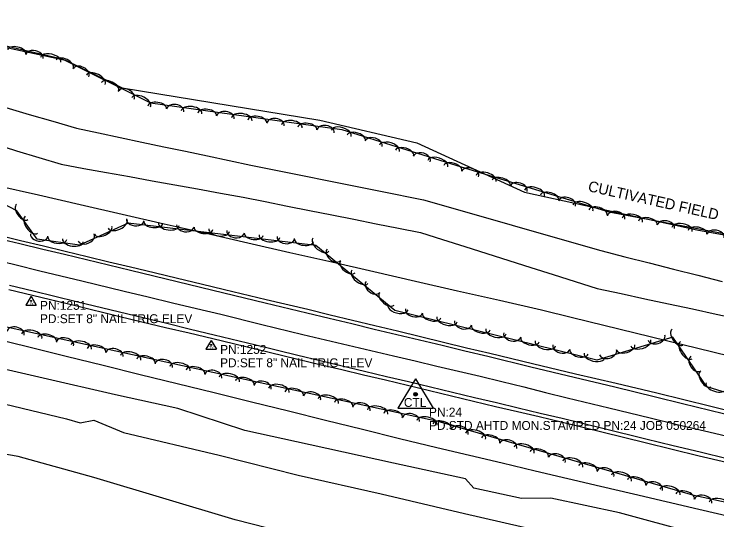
# Model space of a CAD drawing. Extents: x 1441650 to 1491889, y 345904 to 358319.
# Drawn here: x 1471567.1 to 1471962.1, y 348377.5 to 348661.9 of the extents above; entities that cross this region are included whole.
import ezdxf

# ---------------------------------------------------------------- set-up
doc = ezdxf.new("R2010")
doc.units = 0
for name, color, linetype in [('S_DITCHLINE', 7, 'Continuous'), ('S_EDGE_PAVEMENT', 7, 'Continuous'), ('S_MISC_BOUNDARY', 7, 'Continuous'), ('S_MISC_BOUNDARY_ANNOT', 7, 'Continuous'), ('S_PAVEMENT_CROWN', 7, 'Continuous'), ('S_PRIMARY_CTL', 7, 'Continuous'), ('S_PRIMARY_CTL_ANNOT', 7, 'Continuous'), ('S_SECONDARY_CTL', 7, 'Continuous'), ('S_SECONDARY_CTL_ANNOT', 7, 'Continuous'), ('S_SHOULDER', 7, 'Continuous'), ('S_STREAM', 7, 'Continuous'), ('S_TRAILS', 7, 'Continuous'), ('S_TREE', 7, 'Continuous')]:
    doc.layers.add(name, color=color, linetype=linetype)

msp = doc.modelspace()

# ---------------------------------------------------------------- linework, layer by layer
at = {"layer": 'S_DITCHLINE'}
for points in [[(1471562.39, 348609.41), (1471575.66, 348605.5), (1471588.93, 348601.6), (1471602.2, 348597.69), (1471614.45, 348595.11), (1471626.71, 348592.52), (1471638.96, 348589.93), (1471651.22, 348587.34), (1471663.47, 348584.76), (1471675.73, 348582.17), (1471687.98, 348579.58), (1471700.24, 348576.99), (1471724.5, 348572.1), (1471748.76, 348567.21), (1471773.02, 348562.31), (1471797.28, 348557.42), (1471809.72, 348553.86), (1471822.15, 348550.3), (1471834.59, 348546.74), (1471847.03, 348543.18), (1471859.47, 348539.62), (1471871.91, 348536.07), (1471884.35, 348532.51), (1471896.79, 348528.95), (1471910.43, 348525.48), (1471924.07, 348522.01), (1471937.7, 348518.54), (1471951.34, 348515.08), (1471964.98, 348511.61)], [(1471556.01, 348588.92), (1471568.52, 348585.09), (1471581.04, 348581.26), (1471593.55, 348577.43), (1471606.33, 348575.12), (1471619.11, 348572.81), (1471631.9, 348570.5), (1471644.68, 348568.19), (1471657.46, 348565.88), (1471670.24, 348563.57), (1471683.03, 348561.26), (1471695.81, 348558.96), (1471708.27, 348556.47), (1471720.74, 348553.99), (1471733.2, 348551.5), (1471745.66, 348549.02), (1471758.13, 348546.53), (1471770.59, 348544.05), (1471783.06, 348541.57), (1471795.52, 348539.08), (1471807.93, 348535.16), (1471820.35, 348531.23), (1471832.76, 348527.3), (1471845.18, 348523.38), (1471857.59, 348519.45), (1471870, 348515.53), (1471882.42, 348511.6), (1471894.83, 348507.67), (1471908.21, 348504.79), (1471921.59, 348501.9), (1471934.97, 348499.01), (1471948.35, 348496.12), (1471961.73, 348493.23), (1471975.11, 348490.35)]]:
    msp.add_lwpolyline(points, dxfattribs=at)
at = {"layer": 'S_EDGE_PAVEMENT'}
for points in [[(1471557.31, 348535.97), (1471570.25, 348532.89), (1471583.18, 348529.82), (1471595.51, 348526.84), (1471607.83, 348523.86), (1471620.16, 348520.88), (1471632.49, 348517.89), (1471645.61, 348514.71), (1471658.73, 348511.52), (1471671.86, 348508.34), (1471684.98, 348505.15), (1471708.3, 348499.55), (1471731.63, 348493.96), (1471744.26, 348490.92), (1471756.89, 348487.88), (1471769.53, 348484.84), (1471782.16, 348481.81), (1471794.95, 348478.75), (1471807.74, 348475.7), (1471820.52, 348472.65), (1471833.31, 348469.59), (1471857.58, 348463.68), (1471881.84, 348457.78), (1471904.67, 348452.27), (1471927.5, 348446.76), (1471942.84, 348443.01), (1471958.19, 348439.26), (1471973.54, 348435.51)], [(1471564.56, 348509.47), (1471577.83, 348506.24), (1471602.09, 348500.36), (1471626.35, 348494.47), (1471639.62, 348491.26), (1471652.9, 348488.06), (1471666.18, 348484.85), (1471679.46, 348481.65), (1471703.05, 348475.92), (1471726.64, 348470.19), (1471739.1, 348467.21), (1471751.56, 348464.22), (1471764.02, 348461.24), (1471776.48, 348458.25), (1471788.83, 348455.3), (1471801.17, 348452.34), (1471813.52, 348449.39), (1471825.87, 348446.43), (1471838.18, 348443.49), (1471850.48, 348440.55), (1471862.79, 348437.62), (1471875.1, 348434.68), (1471898.65, 348428.88), (1471922.21, 348423.08), (1471937.46, 348419.41), (1471952.71, 348415.74), (1471967.96, 348412.07)]]:
    msp.add_lwpolyline(points, dxfattribs=at)
at = {"layer": 'S_MISC_BOUNDARY'}
msp.add_lwpolyline([(1471475.52, 348661.88), (1471596.07, 348636.03), (1471627.75, 348620.42), (1471738.86, 348602.3), (1471793.49, 348589.52), (1471854.04, 348561.81), (1471950.78, 348540.61), (1472086.48, 348515.91), (1472163.94, 348495.48), (1472191.15, 348487.15), (1472223.27, 348480.2), (1472233.74, 348498.39), (1472234.47, 348559.03), (1472230, 348608)], dxfattribs=at)
at = {"layer": 'S_PAVEMENT_CROWN'}
msp.add_lwpolyline([(1471554.92, 348524.06), (1471568.2, 348520.84), (1471581.48, 348517.63), (1471605.23, 348511.86), (1471628.98, 348506.1), (1471642.53, 348502.88), (1471656.09, 348499.66), (1471669.64, 348496.43), (1471683.2, 348493.21), (1471706.29, 348487.48), (1471729.37, 348481.74), (1471742.09, 348478.75), (1471754.81, 348475.76), (1471767.53, 348472.76), (1471780.25, 348469.77), (1471792.44, 348466.91), (1471804.62, 348464.05), (1471816.81, 348461.19), (1471828.99, 348458.33), (1471841.25, 348455.3), (1471853.51, 348452.27), (1471865.77, 348449.25), (1471878.03, 348446.22), (1471901.32, 348440.54), (1471924.62, 348434.86), (1471939.86, 348431.27), (1471955.09, 348427.67), (1471970.32, 348424.07)], dxfattribs=at)
at = {"layer": 'S_PRIMARY_CTL'}
for p, q in [((1471792.77, 348456.86), (1471782.74, 348440.35)), ((1471792.77, 348456.86), (1471802.59, 348440.35)), ((1471782.74, 348440.35), (1471802.59, 348440.35))]:
    msp.add_line(p, q, dxfattribs=at)
for radius in [1.04, 0.609, 0.344]:
    msp.add_circle((1471792.77, 348448.16), radius, dxfattribs=at)
at = {"layer": 'S_SECONDARY_CTL'}
for p, q in [((1471576.64, 348503.26), (1471573.63, 348498.3)), ((1471576.64, 348503.26), (1471579.59, 348498.3)), ((1471573.63, 348498.3), (1471579.59, 348498.3)), ((1471677.87, 348478.49), (1471674.86, 348473.54)), ((1471677.87, 348478.49), (1471680.81, 348473.54)), ((1471674.86, 348473.54), (1471680.81, 348473.54))]:
    msp.add_line(p, q, dxfattribs=at)
for centre, radius in [((1471576.64, 348500.65), 0.311), ((1471576.64, 348500.65), 0.183), ((1471576.64, 348500.65), 0.103), ((1471677.87, 348475.88), 0.311), ((1471677.87, 348475.88), 0.183), ((1471677.87, 348475.88), 0.103)]:
    msp.add_circle(centre, radius, dxfattribs=at)
at = {"layer": 'S_SHOULDER'}
for points in [[(1471557.75, 348537.77), (1471570.7, 348534.67), (1471583.65, 348531.57), (1471595.87, 348528.61), (1471608.09, 348525.65), (1471620.31, 348522.69), (1471632.53, 348519.73), (1471645.74, 348516.58), (1471658.96, 348513.42), (1471672.17, 348510.27), (1471685.39, 348507.11), (1471708.82, 348501.53), (1471732.25, 348495.96), (1471744.81, 348492.92), (1471757.38, 348489.88), (1471769.94, 348486.84), (1471782.5, 348483.8), (1471795.48, 348480.65), (1471808.45, 348477.5), (1471821.42, 348474.36), (1471834.39, 348471.21), (1471858.53, 348465.47), (1471882.68, 348459.73), (1471905.52, 348454.35), (1471928.36, 348448.97), (1471943.54, 348445.22), (1471958.72, 348441.46), (1471973.9, 348437.71)], [(1471564.1, 348507.14), (1471577.4, 348503.93), (1471601.56, 348498.02), (1471625.73, 348492.11), (1471638.98, 348488.96), (1471652.22, 348485.8), (1471665.46, 348482.65), (1471678.71, 348479.5), (1471702.69, 348473.67), (1471726.66, 348467.84), (1471738.95, 348464.95), (1471751.24, 348462.05), (1471763.53, 348459.16), (1471775.81, 348456.27), (1471788.2, 348453.27), (1471800.59, 348450.27), (1471812.99, 348447.27), (1471825.38, 348444.28), (1471837.68, 348441.39), (1471849.99, 348438.51), (1471862.29, 348435.63), (1471874.6, 348432.74), (1471898.15, 348426.9), (1471921.71, 348421.05), (1471936.97, 348417.35), (1471952.22, 348413.65), (1471967.48, 348409.94)]]:
    msp.add_lwpolyline(points, dxfattribs=at)
at = {"layer": 'S_STREAM'}
for points in [[(1472295.07, 348286.22), (1472281.68, 348287.6), (1472270.04, 348290.15), (1472261.56, 348292.01), (1472246.79, 348298.33), (1472218.31, 348304.72), (1472169.97, 348316.56), (1472125.26, 348328.24), (1472102.14, 348333.77), (1472075.34, 348341.46), (1472064.34, 348343.88), (1472039.46, 348349.33), (1471949.35, 348370.14), (1471907.43, 348381.53), (1471868.82, 348389.73), (1471852.23, 348389.54), (1471825.47, 348395.41), (1471820.72, 348400.61), (1471780.43, 348409.4), (1471733.43, 348419.71), (1471696.84, 348427.73), (1471659.16, 348440.13), (1471624.07, 348447.82), (1471542.54, 348466.59)], [(1471561.48, 348442.77), (1471596.59, 348434.37), (1471604.23, 348432.15), (1471611.86, 348433.71), (1471628.58, 348426.6), (1471682.27, 348414.01), (1471726.84, 348402.78), (1471773.47, 348392.3), (1471820.33, 348381.15), (1471863.57, 348371.26), (1471891.66, 348364.68), (1471942.93, 348352.37), (1471983.1, 348340.47), (1472024.67, 348329.87), (1472042.99, 348325.88), (1472066.84, 348322.35), (1472103.63, 348316.15), (1472144, 348307.3), (1472197.16, 348294.04), (1472249.23, 348282.4), (1472269.68, 348277.92), (1472297.92, 348272.01)]]:
    msp.add_lwpolyline(points, dxfattribs=at)
at = {"layer": 'S_TRAILS'}
msp.add_lwpolyline([(1472062.92, 348255.23), (1472056.04, 348268.8), (1472035.11, 348280.93), (1472001.86, 348292.14), (1471963.66, 348301.55), (1471920.12, 348308.54), (1471891.5, 348316.36), (1471830.74, 348337.47), (1471762.57, 348359.51), (1471691.38, 348377.68), (1471611.99, 348401.44), (1471569.39, 348413.13), (1471503.14, 348424.71), (1471348.55, 348459.48)], dxfattribs=at)
at = {"layer": 'S_TREE'}
for points in [[(1471491.11, 348660.48), (1471594.13, 348636.78), (1471643.82, 348612.02), (1471751.26, 348597.01), (1471818.39, 348575.93), (1471901.32, 348550.74), (1472006.87, 348530.89), (1472096.95, 348513.71), (1472171.89, 348496.1), (1472197.12, 348487.84)], [(1472528.19, 348331.65), (1472410.41, 348362.18), (1472334.28, 348382.23), (1472262.11, 348398.35), (1472181.98, 348396.12), (1472149.15, 348407.6), (1472131.22, 348413.02), (1472064.35, 348427.43), (1472021.14, 348432.96), (1471956.38, 348452.28), (1471937.33, 348480.28), (1471894.68, 348467.42), (1471781, 348495.31), (1471736.72, 348531.83), (1471631.28, 348544.3), (1471603.79, 348531.98), (1471580.06, 348535.42), (1471568.63, 348551.19), (1471553.54, 348559.18), (1471510.97, 348562.27), (1471471.1, 348573.64), (1471425.55, 348596.94), (1471398.84, 348604.14)], [(1471557.2, 348565.57), (1471580.75, 348560.19), (1471604.31, 348554.81), (1471627.87, 348549.43), (1471651.42, 348544.05), (1471674.98, 348538.67), (1471698.54, 348533.29), (1471722.09, 348527.91), (1471745.65, 348522.53), (1471769.21, 348517.15), (1471792.76, 348511.77), (1471816.32, 348506.4), (1471839.88, 348501.02), (1471863.43, 348495.64), (1471881.02, 348491.32), (1471898.6, 348486.99), (1471916.18, 348482.67), (1471933.76, 348478.35), (1471951.35, 348474.03), (1471968.93, 348469.7)], [(1471557.2, 348565.57), (1471580.75, 348560.19), (1471604.31, 348554.81), (1471627.87, 348549.43), (1471651.42, 348544.05), (1471674.98, 348538.67), (1471698.54, 348533.29), (1471722.09, 348527.91), (1471745.65, 348522.53), (1471769.21, 348517.15), (1471792.76, 348511.77), (1471816.32, 348506.39), (1471839.88, 348501.02), (1471863.43, 348495.64), (1471881.02, 348491.31), (1471898.6, 348486.99), (1471916.18, 348482.67), (1471933.76, 348478.35), (1471951.35, 348474.03), (1471968.93, 348469.7)], [(1471397.38, 348524.16), (1471543.07, 348490.44), (1471688.24, 348458.62), (1471805.19, 348432.98), (1471948.44, 348391.73), (1472079.77, 348362.98), (1472225.66, 348324.76), (1472307.56, 348305.8)], [(1471554.6, 348479.94), (1471575.43, 348474.8), (1471596.27, 348469.66), (1471617.11, 348464.52), (1471637.94, 348459.38), (1471658.78, 348454.23), (1471679.62, 348449.09), (1471700.45, 348443.95), (1471721.29, 348438.81), (1471742.13, 348433.66), (1471762.97, 348428.52), (1471783.8, 348423.38), (1471804.64, 348418.24), (1471823.06, 348413.9), (1471841.49, 348409.57), (1471859.91, 348405.24), (1471878.34, 348400.9), (1471896.76, 348396.57), (1471915.19, 348392.23), (1471933.61, 348387.9), (1471952.03, 348383.56), (1471970.46, 348379.23)], [(1471554.6, 348479.94), (1471575.43, 348474.8), (1471596.27, 348469.66), (1471617.11, 348464.52), (1471637.94, 348459.38), (1471658.78, 348454.23), (1471679.62, 348449.09), (1471700.45, 348443.95), (1471721.29, 348438.81), (1471742.13, 348433.66), (1471762.97, 348428.52), (1471783.8, 348423.38), (1471804.64, 348418.24), (1471823.06, 348413.9), (1471841.49, 348409.57), (1471859.91, 348405.24), (1471878.34, 348400.9), (1471896.76, 348396.57), (1471915.19, 348392.23), (1471933.61, 348387.9), (1471952.03, 348383.56), (1471970.46, 348379.23)]]:
    msp.add_lwpolyline(points, dxfattribs=at)
for centre, major_axis, ratio, start_param, end_param in [((1471568.54, 348640.49), (-5.21, 1.2), 0.540452, 3.141598, 6.28319), ((1471578.52, 348637.92), (-4.83, 1.11), 0.684997, 3.141601, 6.283194), ((1471587.6, 348636.1), (-5.72, 1.32), 0.549828, 3.141598, 6.283191), ((1471595.56, 348633.69), (-4.79, 2.38), 0.540456, 3.141593, 6.283185), ((1471604.66, 348628.86), (-4.44, 2.21), 0.685002, 3.141593, 6.283185), ((1471613.07, 348624.97), (-5.25, 2.62), 0.549832, 3.141593, 6.283185), ((1471621.01, 348621.02), (-4.79, 2.38), 0.540456, 3.141593, 6.283185), ((1471630.11, 348616.19), (-4.44, 2.21), 0.685002, 3.141593, 6.283185), ((1471638.51, 348612.29), (-5.25, 2.62), 0.549832, 3.141593, 6.283185), ((1471647.48, 348609.37), (-5.29, 0.74), 0.540458, 3.141593, 6.283185), ((1471657.65, 348607.68), (-4.91, 0.69), 0.685004, 3.141593, 6.283185), ((1471666.86, 348606.66), (-5.81, 0.81), 0.549834, 3.141593, 6.283185), ((1471675.64, 348605.43), (-5.29, 0.74), 0.540458, 3.141593, 6.283185), ((1471685.8, 348603.75), (-4.91, 0.69), 0.685004, 3.141593, 6.283185), ((1471695.01, 348602.73), (-5.81, 0.81), 0.549834, 3.141593, 6.283185), ((1471703.79, 348601.5), (-5.29, 0.74), 0.540458, 3.141593, 6.283185), ((1471713.96, 348599.81), (-4.91, 0.69), 0.685004, 3.141593, 6.283185), ((1471723.16, 348598.79), (-5.81, 0.81), 0.549834, 3.141593, 6.283185), ((1471731.95, 348597.56), (-5.29, 0.74), 0.540458, 3.141593, 6.283185), ((1471742.11, 348595.88), (-4.91, 0.69), 0.685004, 3.141593, 6.283185), ((1471750.96, 348594.88), (-5.6, 1.76), 0.549826, 3.141595, 6.283188), ((1471759.42, 348592.22), (-5.1, 1.6), 0.54045, 3.141595, 6.283188), ((1471769.17, 348588.89), (-4.73, 1.48), 0.684995, 3.141597, 6.28319), ((1471778.09, 348586.36), (-5.6, 1.76), 0.549826, 3.141595, 6.283188), ((1471786.55, 348583.7), (-5.1, 1.6), 0.54045, 3.141595, 6.283188), ((1471796.3, 348580.37), (-4.73, 1.48), 0.684995, 3.141597, 6.28319), ((1471805.21, 348577.84), (-5.6, 1.76), 0.549826, 3.141595, 6.283188), ((1471813.67, 348575.19), (-5.1, 1.6), 0.54045, 3.141595, 6.283188), ((1471823.46, 348571.9), (-4.74, 1.44), 0.684995, 3.141593, 6.283185), ((1471832.39, 348569.46), (-5.62, 1.71), 0.549826, 3.141593, 6.283185), ((1471840.88, 348566.88), (-5.12, 1.55), 0.54045, 3.141593, 6.283185), ((1471850.66, 348563.64), (-4.74, 1.44), 0.684995, 3.141593, 6.283185), ((1471859.59, 348561.2), (-5.62, 1.71), 0.549826, 3.141593, 6.283185), ((1471868.08, 348558.62), (-5.12, 1.55), 0.54045, 3.141593, 6.283185), ((1471877.86, 348555.38), (-4.74, 1.44), 0.684995, 3.141593, 6.283185), ((1471571.63, 348550.66), (3.14, -4.33), 0.540314, 3.141593, 6.283185), ((1471886.79, 348552.94), (-5.62, 1.71), 0.549826, 3.141593, 6.283185), ((1471895.28, 348550.36), (-5.12, 1.55), 0.54045, 3.141593, 6.283185), ((1471905.43, 348547.55), (-4.87, 0.92), 0.685037, 3.141997, 6.28359), ((1471914.58, 348546.09), (-5.77, 1.09), 0.54986, 3.141839, 6.283432), ((1471576.84, 348543.48), (3.45, -4.75), 0.549687, 3.141593, 6.283185), ((1471625.24, 348543.92), (5.36, 2.4), 0.549844, 3.141854, 6.283446), ((1471635.13, 348546.24), (4.92, -0.58), 0.68468, 3.141871, 6.283464), ((1471923.29, 348544.45), (-5.25, 0.99), 0.540483, 3.141832, 6.283424), ((1471933.37, 348542.29), (-4.87, 0.92), 0.685037, 3.141997, 6.28359), ((1471617.15, 348540.29), (4.88, 2.19), 0.540467, 3.141846, 6.283438), ((1471645.33, 348544.77), (5.31, -0.63), 0.540202, 3.141758, 6.28335), ((1471654.13, 348543.73), (5.83, -0.69), 0.549574, 3.141763, 6.283355), ((1471663.36, 348542.9), (4.92, -0.58), 0.68468, 3.141871, 6.283464), ((1471673.56, 348541.43), (5.31, -0.63), 0.540202, 3.141758, 6.28335), ((1471942.51, 348540.84), (-5.77, 1.09), 0.54986, 3.141839, 6.283432), ((1471951.23, 348539.2), (-5.25, 0.99), 0.540483, 3.141832, 6.283424), ((1471581.23, 348537.66), (4.9, -0.71), 0.684686, 3.142049, 6.283642), ((1471607.64, 348536.32), (4.52, 2.02), 0.685017, 3.14202, 6.283613), ((1471682.36, 348540.39), (5.83, -0.69), 0.549574, 3.141763, 6.283355), ((1471691.59, 348539.56), (4.92, -0.58), 0.68468, 3.141871, 6.283464), ((1471701.79, 348538.1), (5.31, -0.63), 0.540202, 3.141758, 6.28335), ((1471961.3, 348537.03), (-4.87, 0.92), 0.685037, 3.141997, 6.28359), ((1471591.39, 348535.92), (5.29, -0.77), 0.540206, 3.141863, 6.283456), ((1471600.17, 348534.65), (5.81, -0.84), 0.549578, 3.141872, 6.283464), ((1471710.6, 348537.06), (5.83, -0.69), 0.549574, 3.141763, 6.283355), ((1471719.82, 348536.23), (4.92, -0.58), 0.68468, 3.141871, 6.283464), ((1471730.02, 348534.76), (5.31, -0.63), 0.540202, 3.141758, 6.28335), ((1471739.51, 348532.28), (4.53, -3.73), 0.549582, 3.141606, 6.283199), ((1471746.82, 348526.59), (3.82, -3.15), 0.68469, 3.141615, 6.283208), ((1471754.6, 348519.83), (4.12, -3.4), 0.54021, 3.141606, 6.283199), ((1471761.44, 348514.19), (4.53, -3.73), 0.549582, 3.141606, 6.283199), ((1471768.75, 348508.5), (3.82, -3.15), 0.68469, 3.141615, 6.283208), ((1471776.53, 348501.74), (4.12, -3.4), 0.54021, 3.141606, 6.283199), ((1471782.79, 348497.05), (5.7, -1.4), 0.549541, 3.141597, 6.28319), ((1471791.85, 348495.1), (4.81, -1.18), 0.684639, 3.1416, 6.283193), ((1471801.79, 348492.39), (5.19, -1.27), 0.540169, 3.141597, 6.28319), ((1471810.4, 348490.28), (5.7, -1.4), 0.549541, 3.141597, 6.28319), ((1471819.46, 348488.32), (4.81, -1.18), 0.684639, 3.1416, 6.283193), ((1471829.4, 348485.62), (5.19, -1.27), 0.540169, 3.141597, 6.28319), ((1471567.94, 348482.55), (-4.84, 1.06), 0.685298, 3.141593, 6.283185), ((1471577.04, 348480.83), (-5.73, 1.26), 0.55007, 3.141593, 6.283185), ((1471838.01, 348483.5), (5.7, -1.4), 0.549541, 3.141597, 6.28319), ((1471847.07, 348481.55), (4.81, -1.18), 0.684639, 3.1416, 6.283193), ((1471939.88, 348480.29), (3.01, -4.42), 0.540329, 3.141593, 6.283185), ((1471585.7, 348478.93), (-5.22, 1.14), 0.540689, 3.141593, 6.283185), ((1471595.71, 348476.47), (-4.84, 1.06), 0.685298, 3.141593, 6.283185), ((1471857.01, 348478.84), (5.19, -1.27), 0.540169, 3.141597, 6.28319), ((1471919.36, 348477.07), (5.62, 1.69), 0.549744, 3.14166, 6.283253), ((1471928.15, 348480), (4.74, 1.43), 0.684893, 3.141704, 6.283296), ((1471604.81, 348474.74), (-5.73, 1.26), 0.55007, 3.141593, 6.283185), ((1471613.47, 348472.84), (-5.22, 1.14), 0.540689, 3.141593, 6.283185), ((1471865.62, 348476.73), (5.7, -1.4), 0.549541, 3.141597, 6.28319), ((1471874.68, 348474.78), (4.81, -1.18), 0.684639, 3.1416, 6.283193), ((1471910.87, 348474.51), (5.12, 1.54), 0.54037, 3.141658, 6.283251), ((1471944.87, 348472.96), (3.3, -4.85), 0.549703, 3.141593, 6.283185), ((1471623.47, 348470.38), (-4.84, 1.06), 0.685298, 3.141593, 6.283185), ((1471632.57, 348468.65), (-5.73, 1.26), 0.55007, 3.141593, 6.283185), ((1471884.62, 348472.07), (5.19, -1.27), 0.540169, 3.141597, 6.28319), ((1471893.23, 348469.95), (5.7, -1.4), 0.549541, 3.141597, 6.28319), ((1471900.93, 348471.79), (4.74, 1.43), 0.684893, 3.141704, 6.283296), ((1471641.24, 348466.75), (-5.22, 1.14), 0.540689, 3.141593, 6.283185), ((1471651.24, 348464.29), (-4.84, 1.06), 0.685298, 3.141593, 6.283185), ((1471950.3, 348465.45), (2.79, -4.1), 0.684841, 3.141593, 6.283185), ((1471660.34, 348462.56), (-5.73, 1.26), 0.55007, 3.141593, 6.283185), ((1471669.01, 348460.67), (-5.22, 1.14), 0.540689, 3.141593, 6.283185), ((1471679.01, 348458.21), (-4.84, 1.06), 0.685298, 3.141593, 6.283185), ((1471688.11, 348456.48), (-5.73, 1.26), 0.55007, 3.141593, 6.283185), ((1471955.87, 348456.78), (3.01, -4.42), 0.540329, 3.141593, 6.283185), ((1471696.77, 348454.58), (-5.22, 1.14), 0.540689, 3.141593, 6.283185), ((1471706.78, 348452.12), (-4.84, 1.06), 0.685298, 3.141593, 6.283185), ((1471715.88, 348450.39), (-5.73, 1.26), 0.55007, 3.141593, 6.283185), ((1471724.54, 348448.49), (-5.22, 1.14), 0.540689, 3.141593, 6.283185), ((1471961.64, 348452.92), (5.62, -1.68), 0.549534, 3.141593, 6.283185), ((1471734.55, 348446.03), (-4.84, 1.06), 0.685298, 3.141593, 6.283185), ((1471743.65, 348444.3), (-5.73, 1.26), 0.55007, 3.141593, 6.283185), ((1471752.31, 348442.41), (-5.22, 1.14), 0.540689, 3.141593, 6.283185), ((1471762.32, 348439.94), (-4.84, 1.06), 0.685298, 3.141593, 6.283185), ((1471771.42, 348438.22), (-5.73, 1.26), 0.55007, 3.141593, 6.283185), ((1471780.08, 348436.32), (-5.22, 1.14), 0.540689, 3.141593, 6.283185), ((1471790.09, 348433.86), (-4.84, 1.06), 0.685298, 3.141593, 6.283185), ((1471799.19, 348432.13), (-5.73, 1.26), 0.55007, 3.141593, 6.283185), ((1471807.66, 348430.07), (-5.14, 1.48), 0.540689, 3.141593, 6.283185), ((1471817.49, 348426.96), (-4.76, 1.37), 0.685298, 3.141593, 6.283185), ((1471826.46, 348424.65), (-5.64, 1.62), 0.55007, 3.141593, 6.283185), ((1471834.98, 348422.2), (-5.14, 1.48), 0.540689, 3.141593, 6.283185), ((1471844.81, 348419.1), (-4.76, 1.37), 0.685298, 3.141593, 6.283185), ((1471853.78, 348416.79), (-5.64, 1.62), 0.55007, 3.141593, 6.283185), ((1471862.3, 348414.33), (-5.14, 1.48), 0.540689, 3.141593, 6.283185), ((1471872.13, 348411.23), (-4.76, 1.37), 0.685298, 3.141593, 6.283185), ((1471881.1, 348408.92), (-5.64, 1.62), 0.55007, 3.141593, 6.283185), ((1471889.62, 348406.47), (-5.14, 1.48), 0.540689, 3.141593, 6.283185), ((1471899.44, 348403.36), (-4.76, 1.37), 0.685298, 3.141593, 6.283185), ((1471908.41, 348401.05), (-5.64, 1.62), 0.55007, 3.141593, 6.283185), ((1471916.93, 348398.6), (-5.14, 1.48), 0.540689, 3.141593, 6.283185), ((1471926.76, 348395.5), (-4.76, 1.37), 0.685298, 3.141593, 6.283185), ((1471935.73, 348393.19), (-5.64, 1.62), 0.55007, 3.141593, 6.283185), ((1471944.25, 348390.73), (-5.14, 1.48), 0.540689, 3.141593, 6.283185), ((1471954.33, 348388), (-4.84, 1.06), 0.685298, 3.141588, 6.283181), ((1471963.43, 348386.28), (-5.73, 1.26), 0.55007, 3.14159, 6.283183)]:
    msp.add_ellipse(centre, major_axis=major_axis, ratio=ratio, start_param=start_param, end_param=end_param, dxfattribs=at)

# ---------------------------------------------------------------- texts
at = {"layer": 'S_MISC_BOUNDARY_ANNOT'}
msp.add_text('CULTIVATED FIELD', height=6.0004, rotation=347.4115, dxfattribs=at).set_placement((1471889.3, 348562.4))
at = {"layer": 'S_PRIMARY_CTL'}
msp.add_text('CTL', height=5, rotation=360, dxfattribs=at).set_placement((1471786.18, 348441.08))
at = {"layer": 'S_PRIMARY_CTL_ANNOT'}
for s, p in [('PN:24', (1471800.27, 348435.66)), ('PD:STD AHTD MON.STAMPED PN:24 JOB 050264', (1471800.27, 348428.16))]:
    msp.add_text(s, height=5, dxfattribs=at).set_placement(p)
at = {"layer": 'S_SECONDARY_CTL'}
for p in [(1471575.43, 348498.63), (1471676.66, 348473.87)]:
    msp.add_text('TV', height=1.5, rotation=360, dxfattribs=at).set_placement(p)
at = {"layer": 'S_SECONDARY_CTL_ANNOT'}
for s, p in [('PN:1251', (1471581.64, 348495.65)), ('PD:SET 8" NAIL TRIG ELEV', (1471581.64, 348488.15)), ('PN:1252', (1471682.87, 348470.88)), ('PD:SET 8" NAIL TRIG ELEV', (1471682.87, 348463.38))]:
    msp.add_text(s, height=5, dxfattribs=at).set_placement(p)

doc.saveas('drawing.dxf')
